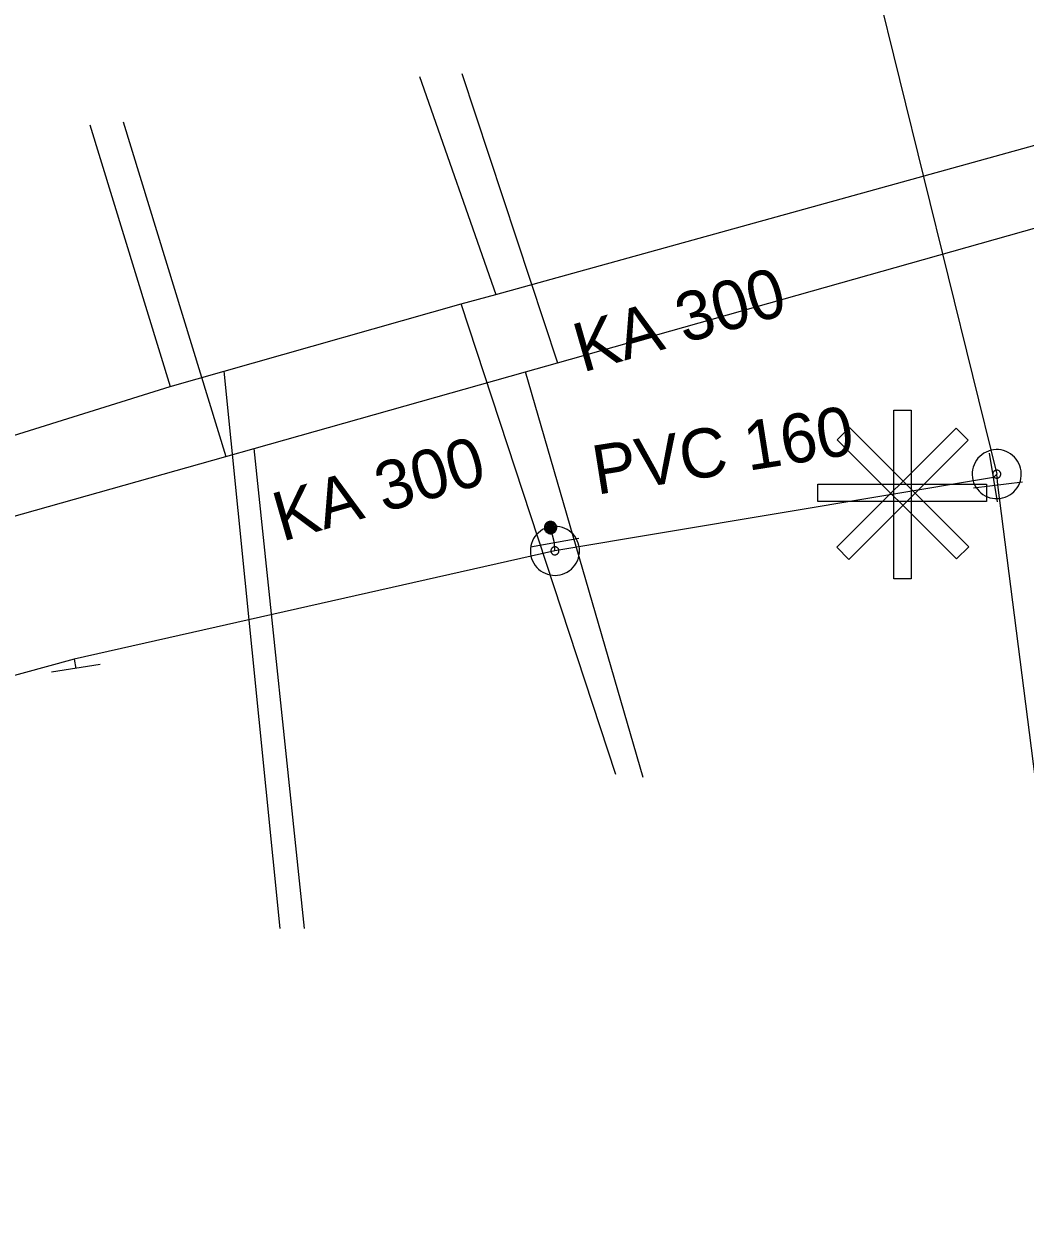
# Model space of a CAD drawing. Extents: x -809028 to -807737, y -990545 to -989489.
# Drawn here: x -808623.39 to -808603, y -989740.24 to -989715.91 of the extents above; entities that cross this region are included whole.
import ezdxf

# ---------------------------------------------------------------- set-up
doc = ezdxf.new("R2010")
doc.units = 0
doc.header["$LTSCALE"] = 0.32
for name, color, linetype, lineweight in [('1', 7, 'Continuous', 13), ('11', 7, 'Continuous', 13), ('12', 7, 'Continuous', 13), ('14', 7, 'Continuous', 25), ('17', 7, 'Continuous', 25), ('34', 7, 'Continuous', 13), ('47', 7, 'Continuous', 13), ('9', 7, 'Continuous', 13)]:
    doc.layers.add(name, color=color, linetype=linetype, lineweight=lineweight)

msp = doc.modelspace()

# ---------------------------------------------------------------- linework, layer by layer
at = {"layer": '11'}
for p, q in [((-808615.332, -989716.976), (-808613.777, -989721.419)), ((-808614.47, -989716.915), (-808612.517, -989722.811)), ((-808622.044, -989717.961), (-808620.411, -989723.296)), ((-808621.366, -989717.9), (-808619.273, -989724.719)), ((-808611.33, -989731.199), (-808614.478, -989721.613)), ((-808618.165, -989734.34), (-808619.305, -989722.982)), ((-808610.776, -989731.261), (-808613.168, -989722.995)), ((-808617.672, -989734.34), (-808618.7, -989724.557))]:
    msp.add_line(p, q, dxfattribs=at)
at = {"layer": '12'}
for points in [[(-808605.668, -989723.777), (-808605.318, -989723.777), (-808605.318, -989727.212), (-808605.668, -989727.212)], [(-808604.402, -989724.141), (-808604.154, -989724.389), (-808606.583, -989726.818), (-808606.83, -989726.57)], [(-808606.821, -989724.38), (-808606.574, -989724.132), (-808604.145, -989726.561), (-808604.392, -989726.809)], [(-808603.784, -989725.286), (-808603.784, -989725.636), (-808607.219, -989725.636), (-808607.219, -989725.286)]]:
    msp.add_lwpolyline(points, close=True, dxfattribs=at)
at = {"layer": '14', "lineweight": 13}
for p, q in [((-808603.64, -989725.149), (-808603.574, -989725.081)), ((-808603.549, -989725.298), (-808603.574, -989725.081)), ((-808622.36, -989728.852), (-808622.329, -989729.039))]:
    msp.add_line(p, q, dxfattribs=at)
at = {"layer": '14'}
for points in [[(-808633.069, -989727.257), (-808620.411, -989723.296), (-808619.305, -989722.982), (-808614.478, -989721.613), (-808613.777, -989721.419), (-808598.899, -989717.298)], [(-808632.272, -989728.388), (-808627.164, -989726.947), (-808626.507, -989726.761), (-808619.273, -989724.719), (-808618.7, -989724.557), (-808613.168, -989722.995), (-808612.517, -989722.811), (-808599.298, -989719.079)]]:
    msp.add_lwpolyline(points, dxfattribs=at)
at = {"layer": '14', "lineweight": 13}
msp.add_lwpolyline([(-808612.572, -989726.644), (-808612.579, -989726.48), (-808612.66, -989726.17)], dxfattribs=at)
at = {"layer": '17'}
msp.add_line((-808603.64, -989725.149), (-808612.572, -989726.644), dxfattribs=at)
for points in [[(-808622.851, -989689.273), (-808619.021, -989694.57), (-808607.039, -989711), (-808603.574, -989725.081)], [(-808593.698, -989796.145), (-808595.09, -989785.605), (-808602.293, -989735.129), (-808603.549, -989725.298)], [(-808612.572, -989726.644), (-808622.36, -989728.852), (-808629.754, -989730.875), (-808636.721, -989732.898), (-808644.599, -989735.007), (-808652.064, -989737.158), (-808652.748, -989737.315), (-808654.901, -989737.974)]]:
    msp.add_lwpolyline(points, dxfattribs=at)
at = {"layer": '34'}
for p, q in [((-808603.557, -989725.642), (-808603.722, -989724.655)), ((-808604.044, -989725.361), (-808603.052, -989725.235)), ((-808612.087, -989726.39), (-808613.071, -989726.568)), ((-808621.835, -989728.958), (-808622.822, -989729.118))]:
    msp.add_line(p, q, dxfattribs=at)
at = {"layer": '47'}
for points in [[(-808603.454, -989725.566), (-808603.404, -989725.551), (-808603.356, -989725.531), (-808603.31, -989725.505), (-808603.267, -989725.476), (-808603.227, -989725.441), (-808603.192, -989725.403), (-808603.161, -989725.361), (-808603.133, -989725.316), (-808603.111, -989725.269), (-808603.093, -989725.22), (-808603.081, -989725.168), (-808603.075, -989725.117), (-808603.074, -989725.065), (-808603.078, -989725.012), (-808603.088, -989724.961), (-808603.103, -989724.911), (-808603.123, -989724.863), (-808603.149, -989724.817), (-808603.178, -989724.774), (-808603.213, -989724.734), (-808603.251, -989724.699), (-808603.293, -989724.667), (-808603.338, -989724.639), (-808603.385, -989724.617), (-808603.434, -989724.6), (-808603.486, -989724.588), (-808603.538, -989724.581), (-808603.589, -989724.581), (-808603.642, -989724.585), (-808603.693, -989724.595), (-808603.743, -989724.61), (-808603.791, -989724.63), (-808603.838, -989724.655), (-808603.88, -989724.685), (-808603.92, -989724.72), (-808603.956, -989724.757), (-808603.988, -989724.799), (-808604.015, -989724.844), (-808604.037, -989724.892), (-808604.054, -989724.941), (-808604.066, -989724.993), (-808604.073, -989725.044), (-808604.073, -989725.096), (-808604.069, -989725.149), (-808604.059, -989725.2), (-808604.044, -989725.25), (-808604.024, -989725.298), (-808603.999, -989725.344), (-808603.969, -989725.387), (-808603.934, -989725.427), (-808603.897, -989725.463), (-808603.855, -989725.494), (-808603.81, -989725.521), (-808603.762, -989725.543), (-808603.713, -989725.561), (-808603.661, -989725.573), (-808603.611, -989725.579), (-808603.558, -989725.58), (-808603.505, -989725.576)], [(-808603.554, -989725.16), (-808603.545, -989725.158), (-808603.538, -989725.154), (-808603.531, -989725.15), (-808603.524, -989725.145), (-808603.517, -989725.14), (-808603.511, -989725.133), (-808603.506, -989725.127), (-808603.501, -989725.119), (-808603.498, -989725.111), (-808603.495, -989725.103), (-808603.493, -989725.095), (-808603.492, -989725.086), (-808603.492, -989725.078), (-808603.492, -989725.07), (-808603.494, -989725.061), (-808603.496, -989725.052), (-808603.5, -989725.045), (-808603.504, -989725.038), (-808603.509, -989725.031), (-808603.514, -989725.024), (-808603.521, -989725.018), (-808603.527, -989725.013), (-808603.535, -989725.008), (-808603.543, -989725.004), (-808603.551, -989725.002), (-808603.559, -989725), (-808603.568, -989724.999), (-808603.576, -989724.999), (-808603.584, -989724.999), (-808603.593, -989725.001), (-808603.602, -989725.003), (-808603.609, -989725.007), (-808603.616, -989725.011), (-808603.623, -989725.016), (-808603.63, -989725.021), (-808603.636, -989725.027), (-808603.641, -989725.034), (-808603.646, -989725.042), (-808603.65, -989725.05), (-808603.652, -989725.058), (-808603.654, -989725.066), (-808603.655, -989725.075), (-808603.655, -989725.083), (-808603.655, -989725.091), (-808603.653, -989725.1), (-808603.651, -989725.109), (-808603.647, -989725.116), (-808603.643, -989725.123), (-808603.638, -989725.13), (-808603.633, -989725.137), (-808603.627, -989725.143), (-808603.62, -989725.148), (-808603.612, -989725.153), (-808603.604, -989725.156), (-808603.596, -989725.159), (-808603.588, -989725.161), (-808603.579, -989725.162), (-808603.571, -989725.162), (-808603.563, -989725.162)], [(-808612.074, -989726.589), (-808612.083, -989726.538), (-808612.097, -989726.487), (-808612.116, -989726.439), (-808612.139, -989726.392), (-808612.168, -989726.348), (-808612.202, -989726.307), (-808612.239, -989726.271), (-808612.28, -989726.238), (-808612.323, -989726.21), (-808612.37, -989726.186), (-808612.419, -989726.167), (-808612.47, -989726.155), (-808612.521, -989726.146), (-808612.574, -989726.144), (-808612.626, -989726.146), (-808612.677, -989726.155), (-808612.728, -989726.169), (-808612.777, -989726.188), (-808612.823, -989726.211), (-808612.867, -989726.24), (-808612.908, -989726.274), (-808612.945, -989726.311), (-808612.978, -989726.352), (-808613.006, -989726.395), (-808613.029, -989726.442), (-808613.048, -989726.491), (-808613.061, -989726.542), (-808613.069, -989726.593), (-808613.071, -989726.646), (-808613.069, -989726.698), (-808613.06, -989726.749), (-808613.046, -989726.8), (-808613.028, -989726.849), (-808613.004, -989726.895), (-808612.975, -989726.939), (-808612.942, -989726.98), (-808612.905, -989727.017), (-808612.864, -989727.05), (-808612.82, -989727.078), (-808612.773, -989727.101), (-808612.724, -989727.12), (-808612.674, -989727.134), (-808612.622, -989727.141), (-808612.569, -989727.143), (-808612.517, -989727.141), (-808612.466, -989727.132), (-808612.415, -989727.118), (-808612.367, -989727.1), (-808612.32, -989727.076), (-808612.276, -989727.047), (-808612.235, -989727.014), (-808612.199, -989726.977), (-808612.166, -989726.936), (-808612.138, -989726.892), (-808612.114, -989726.845), (-808612.095, -989726.796), (-808612.082, -989726.746), (-808612.074, -989726.694), (-808612.072, -989726.641)], [(-808612.49, -989726.635), (-808612.491, -989726.626), (-808612.494, -989726.618), (-808612.497, -989726.61), (-808612.501, -989726.603), (-808612.505, -989726.595), (-808612.511, -989726.589), (-808612.517, -989726.582), (-808612.523, -989726.577), (-808612.531, -989726.573), (-808612.538, -989726.568), (-808612.547, -989726.565), (-808612.555, -989726.563), (-808612.563, -989726.562), (-808612.571, -989726.561), (-808612.58, -989726.562), (-808612.589, -989726.563), (-808612.597, -989726.566), (-808612.605, -989726.569), (-808612.612, -989726.573), (-808612.62, -989726.577), (-808612.626, -989726.583), (-808612.633, -989726.589), (-808612.638, -989726.595), (-808612.643, -989726.603), (-808612.647, -989726.61), (-808612.65, -989726.619), (-808612.652, -989726.627), (-808612.653, -989726.635), (-808612.654, -989726.643), (-808612.653, -989726.652), (-808612.652, -989726.661), (-808612.649, -989726.669), (-808612.646, -989726.677), (-808612.642, -989726.684), (-808612.638, -989726.692), (-808612.633, -989726.699), (-808612.626, -989726.705), (-808612.62, -989726.71), (-808612.612, -989726.715), (-808612.605, -989726.719), (-808612.596, -989726.722), (-808612.588, -989726.724), (-808612.58, -989726.725), (-808612.572, -989726.726), (-808612.563, -989726.725), (-808612.554, -989726.724), (-808612.546, -989726.721), (-808612.538, -989726.718), (-808612.531, -989726.714), (-808612.523, -989726.71), (-808612.516, -989726.705), (-808612.51, -989726.698), (-808612.505, -989726.692), (-808612.501, -989726.684), (-808612.496, -989726.677), (-808612.493, -989726.668), (-808612.491, -989726.66), (-808612.49, -989726.652), (-808612.489, -989726.644)]]:
    msp.add_lwpolyline(points, close=True, dxfattribs=at)
at = {"layer": '9'}
for points in [[(-808612.786, -989726.17), (-808612.786, -989726.183), (-808612.784, -989726.196), (-808612.781, -989726.209), (-808612.776, -989726.221), (-808612.77, -989726.233), (-808612.763, -989726.244), (-808612.755, -989726.254), (-808612.745, -989726.264), (-808612.735, -989726.272), (-808612.724, -989726.279), (-808612.712, -989726.285), (-808612.7, -989726.29), (-808612.687, -989726.293), (-808612.674, -989726.295), (-808612.661, -989726.297), (-808612.648, -989726.296), (-808612.635, -989726.294), (-808612.622, -989726.291), (-808612.61, -989726.286), (-808612.598, -989726.28), (-808612.587, -989726.273), (-808612.577, -989726.265), (-808612.567, -989726.255), (-808612.559, -989726.245), (-808612.552, -989726.234), (-808612.546, -989726.222), (-808612.541, -989726.21), (-808612.538, -989726.197), (-808612.536, -989726.184), (-808612.534, -989726.171), (-808612.535, -989726.158), (-808612.537, -989726.145), (-808612.54, -989726.132), (-808612.545, -989726.12), (-808612.551, -989726.108), (-808612.558, -989726.097), (-808612.566, -989726.087), (-808612.576, -989726.077), (-808612.586, -989726.069), (-808612.597, -989726.062), (-808612.609, -989726.056), (-808612.621, -989726.051), (-808612.634, -989726.048), (-808612.647, -989726.046), (-808612.66, -989726.045), (-808612.673, -989726.045), (-808612.686, -989726.047), (-808612.699, -989726.05), (-808612.711, -989726.055), (-808612.723, -989726.061), (-808612.734, -989726.068), (-808612.744, -989726.076), (-808612.754, -989726.086), (-808612.762, -989726.096), (-808612.769, -989726.107), (-808612.775, -989726.119), (-808612.78, -989726.131), (-808612.783, -989726.144), (-808612.785, -989726.157)], [(-808612.766, -989726.17), (-808612.767, -989726.181), (-808612.765, -989726.192), (-808612.762, -989726.203), (-808612.758, -989726.213), (-808612.753, -989726.223), (-808612.747, -989726.232), (-808612.74, -989726.241), (-808612.732, -989726.249), (-808612.723, -989726.256), (-808612.714, -989726.262), (-808612.704, -989726.267), (-808612.694, -989726.271), (-808612.683, -989726.274), (-808612.672, -989726.277), (-808612.661, -989726.277), (-808612.65, -989726.277), (-808612.639, -989726.275), (-808612.628, -989726.272), (-808612.618, -989726.268), (-808612.608, -989726.263), (-808612.599, -989726.257), (-808612.59, -989726.25), (-808612.582, -989726.242), (-808612.575, -989726.233), (-808612.569, -989726.224), (-808612.564, -989726.214), (-808612.56, -989726.204), (-808612.557, -989726.193), (-808612.555, -989726.182), (-808612.554, -989726.171), (-808612.554, -989726.16), (-808612.556, -989726.149), (-808612.559, -989726.138), (-808612.563, -989726.128), (-808612.568, -989726.118), (-808612.574, -989726.109), (-808612.581, -989726.1), (-808612.589, -989726.092), (-808612.598, -989726.085), (-808612.607, -989726.079), (-808612.617, -989726.074), (-808612.627, -989726.07), (-808612.638, -989726.067), (-808612.649, -989726.065), (-808612.66, -989726.065), (-808612.671, -989726.064), (-808612.682, -989726.066), (-808612.693, -989726.069), (-808612.703, -989726.073), (-808612.713, -989726.078), (-808612.722, -989726.084), (-808612.731, -989726.091), (-808612.739, -989726.099), (-808612.746, -989726.108), (-808612.752, -989726.117), (-808612.757, -989726.127), (-808612.761, -989726.137), (-808612.764, -989726.148), (-808612.766, -989726.159)], [(-808612.747, -989726.17), (-808612.747, -989726.179), (-808612.746, -989726.188), (-808612.743, -989726.197), (-808612.74, -989726.205), (-808612.736, -989726.213), (-808612.731, -989726.221), (-808612.725, -989726.228), (-808612.719, -989726.234), (-808612.712, -989726.24), (-808612.704, -989726.245), (-808612.696, -989726.249), (-808612.688, -989726.252), (-808612.679, -989726.255), (-808612.67, -989726.256), (-808612.661, -989726.258), (-808612.652, -989726.257), (-808612.643, -989726.256), (-808612.634, -989726.253), (-808612.626, -989726.25), (-808612.618, -989726.246), (-808612.61, -989726.241), (-808612.603, -989726.235), (-808612.597, -989726.229), (-808612.591, -989726.222), (-808612.586, -989726.214), (-808612.582, -989726.206), (-808612.579, -989726.198), (-808612.576, -989726.189), (-808612.575, -989726.18), (-808612.573, -989726.171), (-808612.574, -989726.162), (-808612.575, -989726.153), (-808612.578, -989726.144), (-808612.581, -989726.136), (-808612.585, -989726.128), (-808612.59, -989726.12), (-808612.596, -989726.113), (-808612.602, -989726.107), (-808612.609, -989726.101), (-808612.617, -989726.096), (-808612.625, -989726.092), (-808612.633, -989726.089), (-808612.642, -989726.086), (-808612.651, -989726.085), (-808612.66, -989726.084), (-808612.669, -989726.084), (-808612.678, -989726.085), (-808612.687, -989726.088), (-808612.695, -989726.091), (-808612.703, -989726.095), (-808612.711, -989726.1), (-808612.718, -989726.106), (-808612.724, -989726.112), (-808612.73, -989726.119), (-808612.735, -989726.127), (-808612.739, -989726.135), (-808612.742, -989726.143), (-808612.745, -989726.152), (-808612.746, -989726.161)], [(-808612.727, -989726.17), (-808612.727, -989726.177), (-808612.726, -989726.184), (-808612.725, -989726.191), (-808612.722, -989726.197), (-808612.719, -989726.203), (-808612.715, -989726.209), (-808612.711, -989726.215), (-808612.706, -989726.22), (-808612.7, -989726.224), (-808612.694, -989726.228), (-808612.688, -989726.231), (-808612.682, -989726.234), (-808612.675, -989726.235), (-808612.668, -989726.238), (-808612.661, -989726.238), (-808612.654, -989726.238), (-808612.647, -989726.236), (-808612.64, -989726.235), (-808612.634, -989726.232), (-808612.627, -989726.229), (-808612.622, -989726.225), (-808612.616, -989726.221), (-808612.611, -989726.216), (-808612.607, -989726.21), (-808612.603, -989726.204), (-808612.6, -989726.198), (-808612.597, -989726.192), (-808612.595, -989726.185), (-808612.594, -989726.178), (-808612.593, -989726.171), (-808612.593, -989726.164), (-808612.594, -989726.157), (-808612.596, -989726.15), (-808612.599, -989726.144), (-808612.602, -989726.137), (-808612.606, -989726.132), (-808612.61, -989726.126), (-808612.615, -989726.121), (-808612.621, -989726.117), (-808612.626, -989726.113), (-808612.633, -989726.11), (-808612.639, -989726.107), (-808612.646, -989726.105), (-808612.653, -989726.104), (-808612.66, -989726.104), (-808612.667, -989726.104), (-808612.674, -989726.104), (-808612.681, -989726.106), (-808612.687, -989726.109), (-808612.693, -989726.112), (-808612.699, -989726.116), (-808612.705, -989726.12), (-808612.71, -989726.125), (-808612.714, -989726.131), (-808612.718, -989726.136), (-808612.721, -989726.143), (-808612.724, -989726.149), (-808612.725, -989726.156), (-808612.727, -989726.163)], [(-808612.707, -989726.17), (-808612.707, -989726.175), (-808612.707, -989726.18), (-808612.706, -989726.185), (-808612.704, -989726.189), (-808612.702, -989726.194), (-808612.699, -989726.198), (-808612.696, -989726.201), (-808612.692, -989726.205), (-808612.689, -989726.208), (-808612.685, -989726.211), (-808612.68, -989726.213), (-808612.676, -989726.215), (-808612.671, -989726.216), (-808612.666, -989726.218), (-808612.661, -989726.218), (-808612.656, -989726.218), (-808612.651, -989726.217), (-808612.646, -989726.216), (-808612.642, -989726.214), (-808612.637, -989726.212), (-808612.633, -989726.209), (-808612.629, -989726.206), (-808612.626, -989726.202), (-808612.623, -989726.199), (-808612.62, -989726.195), (-808612.618, -989726.19), (-808612.616, -989726.186), (-808612.615, -989726.181), (-808612.614, -989726.176), (-808612.613, -989726.171), (-808612.613, -989726.166), (-808612.614, -989726.161), (-808612.615, -989726.156), (-808612.617, -989726.152), (-808612.619, -989726.147), (-808612.622, -989726.143), (-808612.625, -989726.139), (-808612.628, -989726.136), (-808612.632, -989726.133), (-808612.636, -989726.13), (-808612.641, -989726.128), (-808612.645, -989726.126), (-808612.65, -989726.125), (-808612.655, -989726.124), (-808612.66, -989726.124), (-808612.665, -989726.124), (-808612.67, -989726.125), (-808612.675, -989726.125), (-808612.679, -989726.127), (-808612.684, -989726.129), (-808612.688, -989726.132), (-808612.691, -989726.135), (-808612.695, -989726.138), (-808612.698, -989726.142), (-808612.701, -989726.146), (-808612.703, -989726.151), (-808612.705, -989726.155), (-808612.706, -989726.16), (-808612.707, -989726.165)], [(-808612.687, -989726.17), (-808612.687, -989726.173), (-808612.688, -989726.176), (-808612.687, -989726.178), (-808612.686, -989726.181), (-808612.685, -989726.184), (-808612.683, -989726.186), (-808612.681, -989726.188), (-808612.679, -989726.19), (-808612.677, -989726.192), (-808612.675, -989726.194), (-808612.672, -989726.196), (-808612.669, -989726.197), (-808612.667, -989726.197), (-808612.664, -989726.198), (-808612.661, -989726.198), (-808612.658, -989726.198), (-808612.655, -989726.198), (-808612.652, -989726.197), (-808612.65, -989726.196), (-808612.647, -989726.195), (-808612.645, -989726.193), (-808612.642, -989726.191), (-808612.64, -989726.189), (-808612.639, -989726.187), (-808612.637, -989726.185), (-808612.636, -989726.182), (-808612.634, -989726.179), (-808612.634, -989726.177), (-808612.633, -989726.174), (-808612.632, -989726.171), (-808612.633, -989726.168), (-808612.633, -989726.165), (-808612.634, -989726.162), (-808612.635, -989726.16), (-808612.636, -989726.157), (-808612.638, -989726.155), (-808612.639, -989726.152), (-808612.641, -989726.15), (-808612.644, -989726.149), (-808612.646, -989726.147), (-808612.649, -989726.146), (-808612.651, -989726.145), (-808612.654, -989726.144), (-808612.657, -989726.144), (-808612.66, -989726.143), (-808612.663, -989726.144), (-808612.666, -989726.143), (-808612.668, -989726.145), (-808612.671, -989726.145), (-808612.674, -989726.146), (-808612.676, -989726.148), (-808612.678, -989726.149), (-808612.68, -989726.151), (-808612.682, -989726.154), (-808612.684, -989726.156), (-808612.685, -989726.159), (-808612.686, -989726.161), (-808612.687, -989726.164), (-808612.687, -989726.167)], [(-808612.668, -989726.17), (-808612.668, -989726.172), (-808612.668, -989726.172), (-808612.667, -989726.172), (-808612.667, -989726.174), (-808612.668, -989726.175), (-808612.666, -989726.175), (-808612.666, -989726.175), (-808612.666, -989726.177), (-808612.666, -989726.177), (-808612.665, -989726.178), (-808612.663, -989726.178), (-808612.663, -989726.178), (-808612.663, -989726.179), (-808612.661, -989726.179), (-808612.661, -989726.179), (-808612.66, -989726.179), (-808612.659, -989726.179), (-808612.659, -989726.178), (-808612.658, -989726.178), (-808612.656, -989726.178), (-808612.656, -989726.177), (-808612.656, -989726.177), (-808612.655, -989726.176), (-808612.655, -989726.176), (-808612.653, -989726.175), (-808612.653, -989726.174), (-808612.652, -989726.173), (-808612.652, -989726.173), (-808612.652, -989726.172), (-808612.652, -989726.171), (-808612.652, -989726.17), (-808612.652, -989726.169), (-808612.652, -989726.169), (-808612.653, -989726.168), (-808612.653, -989726.167), (-808612.654, -989726.166), (-808612.654, -989726.166), (-808612.655, -989726.165), (-808612.655, -989726.165), (-808612.656, -989726.164), (-808612.657, -989726.164), (-808612.658, -989726.163), (-808612.658, -989726.163), (-808612.659, -989726.163), (-808612.66, -989726.163), (-808612.661, -989726.163), (-808612.662, -989726.163), (-808612.662, -989726.163), (-808612.663, -989726.164), (-808612.664, -989726.163), (-808612.665, -989726.165), (-808612.665, -989726.165), (-808612.666, -989726.165), (-808612.666, -989726.165), (-808612.667, -989726.167), (-808612.667, -989726.168), (-808612.667, -989726.169), (-808612.668, -989726.169), (-808612.668, -989726.17)]]:
    msp.add_lwpolyline(points, close=True, dxfattribs=at)

# ---------------------------------------------------------------- texts
at = {"layer": '1'}
for s, rotation, p in [('KA 300', 16, (-808612.011, -989723.014)), ('PVC 160 ', 9, (-808611.72, -989725.502)), ('KA 300', 16, (-808618.132, -989726.459))]:
    msp.add_text(s, height=1, rotation=rotation, dxfattribs=at).set_placement(p)

doc.saveas('drawing.dxf')
